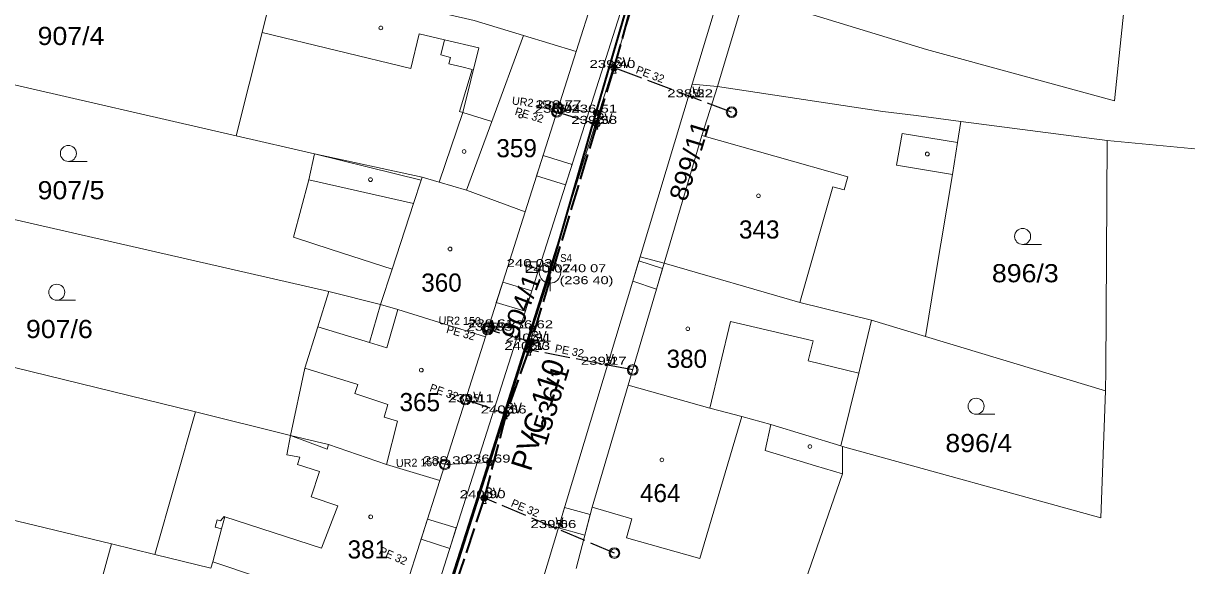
# Model space of a CAD drawing. Extents: x -686207 to -681951, y -1020493 to -1017811.
# Drawn here: x -682542.3 to -682433.3, y -1019070.9 to -1019020.1 of the extents above; entities that cross this region are included whole.
import ezdxf
from ezdxf.enums import TextEntityAlignment as Align

# ---------------------------------------------------------------- set-up
doc = ezdxf.new("R2010")
doc.units = 0
doc.header["$LTSCALE"] = 0.4
doc.header["$PDMODE"] = 32
doc.header["$PDSIZE"] = 0.2
doc.linetypes.add('LONG_DASHED', pattern=[7.5, 6, -1.5])
for name, color, linetype, lineweight in [('1', 7, 'Continuous', 13), ('10', 7, 'Continuous', 13), ('12', 7, 'Continuous', 13), ('13', 7, 'Continuous', 13), ('3', 7, 'Continuous', 13), ('35', 7, 'LONG_DASHED', 35), ('4', 7, 'Continuous', 13), ('45', 7, 'Continuous', 35), ('5', 7, 'Continuous', 13), ('50', 7, 'LONG_DASHED', 25)]:
    doc.layers.add(name, color=color, linetype=linetype, lineweight=lineweight)
for name, color, linetype in [('15', 7, 'Continuous'), ('17', 7, 'Continuous'), ('19', 7, 'Continuous'), ('2', 7, 'Continuous')]:
    doc.layers.add(name, color=color, linetype=linetype)

msp = doc.modelspace()

# ---------------------------------------------------------------- linework, layer by layer
at = {"layer": '1'}
for p, q in [((-682490.47, -1019022.75), (-682484.99, -1019005.5)), ((-682557.77, -1019022.5), (-682522.31, -1019030.65)), ((-682495.24, -1019037.76), (-682490.47, -1019022.75)), ((-682479.58, -1019025.79), (-682484.47, -1019042)), ((-682440.72, -1019031.07), (-682454.41, -1019029.29)), ((-682522.31, -1019030.65), (-682514.98, -1019032.33)), ((-682396.8, -1019035.27), (-682440.72, -1019031.07)), ((-682561.12, -1019034.37), (-682513.62, -1019045.23)), ((-682498.96, -1019049.48), (-682495.24, -1019037.76)), ((-682482.22, -1019042.59), (-682484.47, -1019042)), ((-682482.22, -1019042.59), (-682485.58, -1019054)), ((-682508.78, -1019046.46), (-682513.62, -1019045.23)), ((-682564.38, -1019047.11), (-682526.12, -1019056.52)), ((-682462.78, -1019047.92), (-682457.74, -1019049.44)), ((-682503.24, -1019062.96), (-682498.96, -1019049.48)), ((-682457.74, -1019049.44), (-682440.86, -1019054.56)), ((-682517.22, -1019058.73), (-682526.12, -1019056.52)), ((-682465.52, -1019059.75), (-682465.66, -1019059.71)), ((-682567.88, -1019060.7), (-682534, -1019068.89)), ((-682507.48, -1019076.3), (-682503.24, -1019062.96))]:
    msp.add_line(p, q, dxfattribs=at)
for points in [[(-682453.65, -1018919.06), (-682457.49, -1018930.73), (-682469.13, -1018967.63), (-682475.43, -1018987.81), (-682481.18, -1019005.79), (-682491.88, -1019039.7), (-682499.75, -1019064.52), (-682508.89, -1019093.03), (-682517.58, -1019119.54), (-682522.89, -1019136.34), (-682526.25, -1019147.78), (-682549.2, -1019225.85), (-682554.37, -1019243.05), (-682554.93, -1019244.9)], [(-682465.76, -1018980.32), (-682470.61, -1018996.05), (-682479.58, -1019025.79)], [(-682573.75, -1019299.4), (-682556.22, -1019242.53), (-682518.85, -1019121.33), (-682478.09, -1018993.24)], [(-682438.05, -1019006.15), (-682438.55, -1019012.01), (-682439.14, -1019018.93), (-682440.04, -1019027.37), (-682457.63, -1019022.56), (-682474.62, -1019017.33)], [(-682518.49, -1019015.41), (-682519.88, -1019020.96), (-682522.31, -1019030.65)], [(-682510.51, -1019017.34), (-682504.64, -1019018.76), (-682500.01, -1019019.84), (-682495.38, -1019021.25), (-682490.47, -1019022.75)], [(-682474.62, -1019017.33), (-682477.23, -1019026.03), (-682479.58, -1019025.79)], [(-682477.23, -1019026.03), (-682478.69, -1019030.6), (-682482.22, -1019042.59)], [(-682454.41, -1019029.29), (-682458.62, -1019028.74), (-682461.73, -1019028.35), (-682477.23, -1019026.03)], [(-682457.74, -1019049.44), (-682456.83, -1019043.93), (-682455.22, -1019034.28), (-682454.73, -1019031.28), (-682454.41, -1019029.29)], [(-682440.86, -1019054.56), (-682440.85, -1019052.62), (-682440.72, -1019031.07)], [(-682514.98, -1019032.33), (-682515.51, -1019034.77), (-682516.93, -1019040.14), (-682513.41, -1019041.29), (-682507.7, -1019043.13), (-682508.78, -1019046.46)], [(-682514.98, -1019032.33), (-682504.9, -1019034.51), (-682503.28, -1019034.99), (-682500.74, -1019035.75), (-682495.24, -1019037.76)], [(-682484.47, -1019042), (-682509.33, -1019124.45), (-682511.91, -1019132.04), (-682519.81, -1019157.38), (-682517.54, -1019158.1)], [(-682482.22, -1019042.59), (-682469.51, -1019046.27), (-682462.78, -1019047.92)], [(-682513.62, -1019045.23), (-682514.66, -1019048.54), (-682515.87, -1019052.41), (-682517.22, -1019058.73)], [(-682508.78, -1019046.46), (-682507.18, -1019046.93), (-682498.96, -1019049.48)], [(-682465.66, -1019059.71), (-682463.99, -1019052.9), (-682462.78, -1019047.92)], [(-682485.58, -1019054), (-682488.96, -1019065.46), (-682490.47, -1019071.19)], [(-682485.58, -1019054), (-682477.94, -1019056.16), (-682474.95, -1019056.96), (-682472.22, -1019057.7), (-682465.66, -1019059.71)], [(-682465.52, -1019059.75), (-682441.32, -1019066.45), (-682440.86, -1019054.56)], [(-682526.12, -1019056.52), (-682529.93, -1019069.88), (-682534, -1019068.89)], [(-682517.22, -1019058.73), (-682513.67, -1019059.59), (-682508.22, -1019061.45), (-682503.24, -1019062.96)], [(-682469.22, -1019073.05), (-682465.5, -1019062.34), (-682465.52, -1019059.75)], [(-682534, -1019068.89), (-682535.69, -1019075.03), (-682536.56, -1019078.18), (-682537.62, -1019082)], [(-682529.93, -1019069.88), (-682524.67, -1019071.18), (-682524.51, -1019070.56), (-682507.48, -1019076.3)]]:
    msp.add_lwpolyline(points, dxfattribs=at)
for p in [(-682486.87, -1019024.28), (-682479.59, -1019027.03), (-682492, -1019028.48), (-682491.93, -1019028.072), (-682488.571, -1019028.469), (-682488.57, -1019029.52), (-682494.638, -1019042.951), (-682492.911, -1019043.453), (-682498.39, -1019048.91), (-682498.237, -1019048.596), (-682494.571, -1019048.686), (-682494.73, -1019049.93), (-682494.85, -1019050.71), (-682487.68, -1019052.1), (-682500.12, -1019055.61), (-682497.06, -1019056.67), (-682502.463, -1019061.426), (-682498.561, -1019061.269), (-682499.03, -1019064.61), (-682492.4, -1019067.41)]:
    msp.add_point(p, dxfattribs=at)
at = {"layer": '10'}
for p, q in [((-682492.911, -1019042.453), (-682492.911, -1019045.201)), ((-682494.889, -1019042.951), (-682494.387, -1019042.951))]:
    msp.add_line(p, q, dxfattribs=at)
for points in [[(-682486.72, -1019024.78), (-682487.02, -1019023.78), (-682486.72, -1019023.78), (-682487.02, -1019024.78)], [(-682488.42, -1019030.02), (-682488.72, -1019029.02), (-682488.42, -1019029.02), (-682488.72, -1019030.02)], [(-682495.138, -1019043.451), (-682494.138, -1019043.451), (-682494.138, -1019042.451), (-682495.138, -1019042.451)], [(-682494.58, -1019050.43), (-682494.88, -1019049.43), (-682494.58, -1019049.43), (-682494.88, -1019050.43)], [(-682494.7, -1019051.21), (-682495, -1019050.21), (-682494.7, -1019050.21), (-682495, -1019051.21)], [(-682496.91, -1019057.17), (-682497.21, -1019056.17), (-682496.91, -1019056.17), (-682497.21, -1019057.17)], [(-682498.88, -1019065.11), (-682499.18, -1019064.11), (-682498.88, -1019064.11), (-682499.18, -1019065.11)]]:
    msp.add_lwpolyline(points, close=True, dxfattribs=at)
msp.add_circle((-682492.911, -1019043.454), 1.0002, dxfattribs=at)
at = {"layer": '12'}
for centre, radius in [((-682486.917, -1019024.262), 0.3), ((-682486.917, -1019024.262), 0.2), ((-682486.917, -1019024.262), 0.1), ((-682492.265, -1019028.4), 0.5), ((-682492.265, -1019028.4), 0.4), ((-682492.153, -1019028.046), 0.5), ((-682492.153, -1019028.046), 0.4), ((-682488.571, -1019028.469), 0.3), ((-682488.571, -1019028.469), 0.2), ((-682488.571, -1019028.469), 0.1), ((-682475.898, -1019028.425), 0.5), ((-682475.898, -1019028.425), 0.4), ((-682488.522, -1019029.535), 0.3), ((-682488.522, -1019029.535), 0.2), ((-682488.522, -1019029.535), 0.1), ((-682498.747, -1019048.81), 0.5), ((-682498.676, -1019048.585), 0.5), ((-682498.747, -1019048.81), 0.4), ((-682498.676, -1019048.585), 0.4), ((-682494.571, -1019048.686), 0.3), ((-682494.571, -1019048.686), 0.2), ((-682494.571, -1019048.686), 0.1), ((-682494.682, -1019049.943), 0.3), ((-682494.682, -1019049.943), 0.2), ((-682494.682, -1019049.943), 0.1), ((-682494.899, -1019050.7), 0.3), ((-682494.899, -1019050.7), 0.2), ((-682494.899, -1019050.7), 0.1), ((-682485.164, -1019052.588), 0.5), ((-682485.164, -1019052.588), 0.4), ((-682500.828, -1019055.365), 0.5), ((-682500.828, -1019055.365), 0.4), ((-682497.013, -1019056.686), 0.3), ((-682497.013, -1019056.686), 0.2), ((-682497.013, -1019056.686), 0.1), ((-682502.757, -1019061.438), 0.5), ((-682502.757, -1019061.438), 0.4), ((-682498.561, -1019061.269), 0.3), ((-682498.561, -1019061.269), 0.2), ((-682498.561, -1019061.269), 0.1), ((-682499.076, -1019064.591), 0.3), ((-682499.076, -1019064.591), 0.2), ((-682499.076, -1019064.591), 0.1), ((-682486.878, -1019069.751), 0.5), ((-682486.878, -1019069.751), 0.4)]:
    msp.add_circle(centre, radius, dxfattribs=at)
at = {"layer": '13'}
for points in [[(-682491.46, -1019035.24), (-682490.85, -1019033.34), (-682493.56, -1019032.49), (-682494.17, -1019034.39)], [(-682482.93, -1019045.01), (-682482.37, -1019043.09), (-682484.58, -1019042.37), (-682485.16, -1019044.28)], [(-682495.23, -1019047.09), (-682494.62, -1019045.18), (-682497.34, -1019044.36), (-682497.94, -1019046.27)], [(-682489.65, -1019068.07), (-682489.14, -1019066.13), (-682491.55, -1019065.48), (-682492.13, -1019067.4)], [(-682502.3, -1019069.31), (-682501.69, -1019067.4), (-682504.38, -1019066.56), (-682504.99, -1019068.46)]]:
    msp.add_lwpolyline(points, close=True, dxfattribs=at)
at = {"layer": '3'}
for p, q in [((-682538.033, -1019033.04), (-682536.283, -1019033.04)), ((-682448.633, -1019040.82), (-682446.883, -1019040.82)), ((-682539.123, -1019046.05), (-682537.373, -1019046.05)), ((-682452.993, -1019056.74), (-682451.243, -1019056.74))]:
    msp.add_line(p, q, dxfattribs=at)
for centre in [(-682538.0329, -1019032.2898), (-682448.6329, -1019040.0698), (-682539.1229, -1019045.2998), (-682452.9929, -1019055.9898)]:
    msp.add_circle(centre, 0.75, dxfattribs=at)
at = {"layer": '35'}
for p, q in [((-682483.906, -1019013.423), (-682486.917, -1019024.262)), ((-682486.917, -1019024.262), (-682488.522, -1019029.535)), ((-682488.522, -1019029.535), (-682494.682, -1019049.943)), ((-682494.682, -1019049.943), (-682494.899, -1019050.7)), ((-682494.899, -1019050.7), (-682497.013, -1019056.686)), ((-682497.013, -1019056.686), (-682499.076, -1019064.591)), ((-682499.076, -1019064.591), (-682502.014, -1019073.45))]:
    msp.add_line(p, q, dxfattribs=at)
at = {"layer": '4'}
for p, q in [((-682519.88, -1019020.96), (-682505.95, -1019024.34)), ((-682503.13, -1019023.06), (-682502.78, -1019021.64)), ((-682502.78, -1019021.64), (-682499.57, -1019022.39)), ((-682501.08, -1019028.46), (-682499.57, -1019022.39)), ((-682503.13, -1019023.06), (-682502.23, -1019023.29)), ((-682502.38, -1019023.88), (-682502.23, -1019023.29)), ((-682502.38, -1019023.88), (-682501.18, -1019024.19)), ((-682501.38, -1019028.37), (-682500.19, -1019024.44)), ((-682501.18, -1019024.19), (-682500.19, -1019024.44)), ((-682503.28, -1019034.99), (-682501.08, -1019028.46)), ((-682500.74, -1019035.75), (-682498.35, -1019029.29)), ((-682460.46, -1019033.39), (-682459.93, -1019030.43)), ((-682459.93, -1019030.43), (-682454.73, -1019031.28)), ((-682478.69, -1019030.6), (-682465.01, -1019034.49)), ((-682514.98, -1019032.33), (-682504.99, -1019034.79)), ((-682460.46, -1019033.39), (-682455.22, -1019034.28)), ((-682515.51, -1019034.77), (-682505.71, -1019037)), ((-682465.36, -1019035.7), (-682465.01, -1019034.49)), ((-682469.51, -1019046.27), (-682466.4, -1019035.41)), ((-682466.4, -1019035.41), (-682465.36, -1019035.7)), ((-682509.82, -1019050.03), (-682508.78, -1019046.46)), ((-682508.2, -1019050.53), (-682507.18, -1019046.93)), ((-682514.66, -1019048.54), (-682509.82, -1019050.03)), ((-682477.94, -1019056.16), (-682475.99, -1019048.04)), ((-682475.99, -1019048.04), (-682468.26, -1019049.87)), ((-682509.82, -1019050.03), (-682508.2, -1019050.53)), ((-682468.72, -1019051.72), (-682468.26, -1019049.87)), ((-682468.72, -1019051.72), (-682463.99, -1019052.9)), ((-682515.87, -1019052.41), (-682510.92, -1019053.96)), ((-682511.18, -1019054.8), (-682510.92, -1019053.96)), ((-682511.18, -1019054.8), (-682508.1, -1019055.83)), ((-682508.46, -1019057.01), (-682508.1, -1019055.83)), ((-682508.46, -1019057.01), (-682507.2, -1019057.4)), ((-682508.22, -1019061.45), (-682507.2, -1019057.4)), ((-682478.87, -1019070.27), (-682474.95, -1019056.96)), ((-682472.77, -1019060.15), (-682472.22, -1019057.7)), ((-682517.58, -1019060.56), (-682517.22, -1019058.73)), ((-682517.22, -1019058.73), (-682513.79, -1019060.02)), ((-682513.79, -1019060.02), (-682513.67, -1019059.59)), ((-682517.58, -1019060.56), (-682516.36, -1019060.77)), ((-682516.58, -1019061.44), (-682516.36, -1019060.77)), ((-682472.77, -1019060.15), (-682468.04, -1019061.57)), ((-682516.58, -1019061.44), (-682514.5, -1019062.12)), ((-682515.28, -1019064.49), (-682514.5, -1019062.12)), ((-682468.04, -1019061.57), (-682465.5, -1019062.34)), ((-682515.28, -1019064.49), (-682512.79, -1019065.31)), ((-682514.31, -1019069.29), (-682512.79, -1019065.31)), ((-682488.96, -1019065.46), (-682485.23, -1019066.55)), ((-682523.67, -1019067.49), (-682523.36, -1019066.37)), ((-682523.36, -1019066.37), (-682514.31, -1019069.29)), ((-682485.74, -1019068.32), (-682485.23, -1019066.55)), ((-682524.51, -1019070.56), (-682523.67, -1019067.49)), ((-682524.28, -1019067.32), (-682524.1, -1019066.65)), ((-682524.28, -1019067.32), (-682523.67, -1019067.49)), ((-682524.1, -1019066.65), (-682523.77, -1019066.74)), ((-682485.74, -1019068.32), (-682478.87, -1019070.27))]:
    msp.add_line(p, q, dxfattribs=at)
for points in [[(-682505.95, -1019024.34), (-682505.18, -1019021.08), (-682502.78, -1019021.64)], [(-682501.38, -1019028.37), (-682501.08, -1019028.46), (-682498.35, -1019029.29), (-682495.38, -1019021.25)], [(-682507.7, -1019043.13), (-682505.71, -1019037), (-682504.99, -1019034.79), (-682504.9, -1019034.51)], [(-682523.77, -1019066.74), (-682523.45, -1019066.34), (-682523.36, -1019066.37)]]:
    msp.add_lwpolyline(points, dxfattribs=at)
at = {"layer": '45'}
for p, q in [((-682492.911, -1019043.453), (-682488.571, -1019028.469)), ((-682494.571, -1019048.686), (-682492.911, -1019043.453)), ((-682498.561, -1019061.269), (-682494.571, -1019048.686)), ((-682502.159, -1019072.612), (-682498.561, -1019061.269))]:
    msp.add_line(p, q, dxfattribs=at)
msp.add_lwpolyline([(-682488.571, -1019028.469), (-682484.036, -1019012.813), (-682477.601, -1018990.598)], dxfattribs=at)
at = {"layer": '5'}
for centre in [(-682508.7568, -1019020.5292), (-682495.6568, -1019028.7892), (-682500.9568, -1019032.1092), (-682457.5668, -1019032.3492), (-682509.7268, -1019034.7492), (-682473.3868, -1019036.2592), (-682502.2768, -1019041.2492), (-682480.0068, -1019048.7292), (-682504.9668, -1019052.5992), (-682468.5668, -1019059.7692), (-682482.4268, -1019061.0192), (-682509.7068, -1019066.3592)]:
    msp.add_circle(centre, 0.175, dxfattribs=at)
at = {"layer": '50'}
for p, q in [((-682486.87, -1019024.28), (-682486.917, -1019024.262)), ((-682475.898, -1019028.425), (-682486.87, -1019024.28)), ((-682494.73, -1019049.93), (-682498.747, -1019048.81)), ((-682494.682, -1019049.943), (-682494.73, -1019049.93)), ((-682494.85, -1019050.71), (-682494.899, -1019050.7)), ((-682485.164, -1019052.588), (-682494.85, -1019050.71)), ((-682499.03, -1019064.61), (-682499.076, -1019064.591)), ((-682486.878, -1019069.751), (-682499.03, -1019064.61))]:
    msp.add_line(p, q, dxfattribs=at)
at = {"layer": '50', "linetype": 'Continuous', "lineweight": 13}
for p, q in [((-682492.153, -1019028.046), (-682488.571, -1019028.469)), ((-682494.638, -1019042.951), (-682492.911, -1019043.453)), ((-682498.676, -1019048.585), (-682494.571, -1019048.686)), ((-682502.757, -1019061.438), (-682498.561, -1019061.269))]:
    msp.add_line(p, q, dxfattribs=at)
at = {"layer": '50'}
for points in [[(-682492.265, -1019028.4), (-682488.57, -1019029.52), (-682488.522, -1019029.535)], [(-682500.828, -1019055.365), (-682497.06, -1019056.67), (-682497.013, -1019056.686)]]:
    msp.add_lwpolyline(points, dxfattribs=at)

# ---------------------------------------------------------------- texts
at = {"layer": '15'}
for rotation, p in [(352.802, (-682494.543, -1019027.9407)), (358.616, (-682501.3771, -1019048.3495)), (1.579, (-682505.3528, -1019061.6467))]:
    msp.add_text('UR2 150', height=0.75, rotation=rotation, dxfattribs=at).set_placement(p, align=Align.CENTER)
at = {"layer": '15', "width": 0.9}
msp.add_text('S4', height=0.75, rotation=359.98, dxfattribs=at).set_placement((-682491.4086, -1019042.4722), align=Align.CENTER)
at = {"layer": '17'}
msp.add_text('PVC 110', height=2, rotation=72.525, dxfattribs=at).set_placement((-682493.1095, -1019057.0723), align=Align.CENTER)
at = {"layer": '19'}
for rotation, p in [(339.305, (-682483.651, -1019025.2291)), (343.137, (-682494.9543, -1019029.0559)), (344.421, (-682501.3642, -1019049.4627)), (349.027, (-682491.1594, -1019051.1707)), (340.897, (-682502.9632, -1019055.0122)), (337.063, (-682495.3781, -1019065.884)), (336.141, (-682507.7492, -1019070.3617))]:
    msp.add_text('PE 32', height=0.75, rotation=rotation, dxfattribs=at).set_placement(p, align=Align.CENTER)
at = {"layer": '2', "width": 1.1}
for s, p in [('907/4', (-682540.913, -1019022.13)), ('907/5', (-682540.913, -1019036.59)), ('896/3', (-682451.513, -1019044.37)), ('907/6', (-682542.003, -1019049.6)), ('896/4', (-682455.873, -1019060.289))]:
    msp.add_text(s, height=1.7, dxfattribs=at).set_placement(p)
at = {"layer": '2'}
for s, height, p in [('24', 0.75, (-682486.87, -1019024.28)), ('55', 0.75, (-682479.59, -1019027.03)), ('54', 0.75, (-682492, -1019028.48)), ('23', 0.75, (-682488.57, -1019029.52)), ('359', 1.7, (-682497.934, -1019032.65)), ('343', 1.7, (-682475.204, -1019040.27)), ('360', 1.7, (-682504.974, -1019045.25)), ('53', 0.75, (-682498.39, -1019048.91)), ('21', 0.75, (-682494.85, -1019050.71)), ('22', 0.75, (-682494.73, -1019049.93)), ('380', 1.7, (-682481.994, -1019052.39)), ('52', 0.75, (-682487.68, -1019052.1)), ('365', 1.7, (-682507.004, -1019056.45)), ('51', 0.75, (-682500.12, -1019055.61)), ('20', 0.75, (-682497.06, -1019056.67)), ('464', 1.7, (-682484.484, -1019064.98)), ('19', 0.75, (-682499.03, -1019064.61)), ('50', 0.75, (-682492.4, -1019067.41)), ('381', 1.7, (-682511.874, -1019070.26))]:
    msp.add_text(s, height=height, dxfattribs=at).set_placement(p)
at = {"layer": '2', "width": 1.1}
for s, rotation, p in [('899/11', 73, (-682480.157, -1019036.878)), ('904/1', 69, (-682495.97, -1019049.853)), ('1536/1', 73, (-682493.297, -1019059.768))]:
    msp.add_text(s, height=1.7, rotation=rotation, dxfattribs=at).set_placement(p)
at = {"layer": '3'}
for s, width, p in [('239 40 ', 1.4, (-682486.87, -1019024.28)), ('238 77 ', 1.4, (-682491.93, -1019028.072)), ('238 22 ', 1.4, (-682479.59, -1019027.03)), ('238 04 ', 1.4, (-682492, -1019028.48)), ('236 51 ', 1.4, (-682488.571, -1019028.469)), ('239 58 ', 1.4, (-682488.57, -1019029.52)), ('240 03 ', 1.4, (-682494.638, -1019042.951)), ('240 07 ', 1.4, (-682492.911, -1019043.453)), ('240 07', 1.35, (-682489.7165, -1019043.429)), ('(236 40)', 1.35, (-682489.492, -1019044.551)), ('239 61 ', 1.4, (-682498.2375, -1019048.596)), ('236 62 ', 1.4, (-682494.5705, -1019048.686)), ('238 83 ', 1.4, (-682498.39, -1019048.91)), ('240 33 ', 1.4, (-682494.85, -1019050.71)), ('240 31 ', 1.4, (-682494.73, -1019049.93)), ('239 17 ', 1.4, (-682487.68, -1019052.1)), ('239 11 ', 1.4, (-682500.12, -1019055.61)), ('240 56 ', 1.4, (-682497.06, -1019056.67)), ('239 30 ', 1.4, (-682502.463, -1019061.426)), ('236 69 ', 1.4, (-682498.561, -1019061.269)), ('240 90 ', 1.4, (-682499.03, -1019064.61)), ('239 66 ', 1.4, (-682492.4, -1019067.41))]:
    msp.add_text(s, height=0.75, dxfattribs=dict(at, width=width)).set_placement(p, align=Align.CENTER)
at = {"layer": '4', "width": 0.85}
for s, p in [('SV', (-682486.87, -1019024.28)), ('V', (-682479.59, -1019027.03)), ('V', (-682492, -1019028.48)), ('SV', (-682488.57, -1019029.52)), ('V', (-682498.39, -1019048.91)), ('SV', (-682494.73, -1019049.93)), ('SV', (-682494.85, -1019050.71)), ('V', (-682487.68, -1019052.1)), ('V', (-682500.12, -1019055.61)), ('SV', (-682497.06, -1019056.67)), ('SV', (-682499.03, -1019064.61)), ('V', (-682492.4, -1019067.41))]:
    msp.add_text(s, height=1, dxfattribs=at).set_placement(p)

doc.saveas('drawing.dxf')
